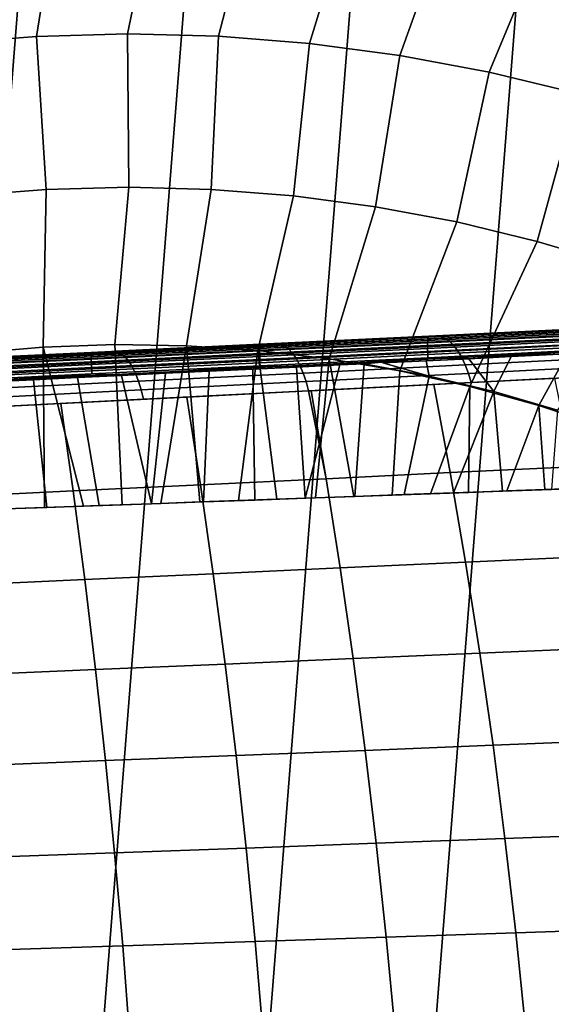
# Model space of a CAD drawing. Header units: metres. Extents: x -167 to 28, y -50 to 27.
# Tile 307 of 331: x -0.93 to 3.61, y 6.46 to 14.86. Entities that reach past the tile are written whole.
import ezdxf

# ---------------------------------------------------------------- set-up
doc = ezdxf.new("R2010")
doc.units = ezdxf.units.M
doc.layers.add('solid_12_065_011_XXX', color=7, linetype='CONTINUOUS')

msp = doc.modelspace()

# ---------------------------------------------------------------- linework, layer by layer
at = {"layer": 'solid_12_065_011_XXX'}
for points in [[(-5.599999, -26.00124, 0.2), (-1.438912, 26.558498, 0.2), (-0.022623, 26.597439, 0.2), (-4.207098, -26.262609, 0.2)], [(-4.207098, -26.262609, 0.2), (-0.022623, 26.597439, 0.2), (1.392003, 26.561003, 0.2), (-2.802653, -26.449375, 0.2)], [(2.802653, 26.449375, 0.2), (-1.392003, -26.561003, 0.2), (-2.802653, -26.449375, 0.2), (1.392003, 26.561003, 0.2)], [(4.207098, 26.262609, 0.2), (0.022623, -26.597439, 0.2), (-1.392003, -26.561003, 0.2), (2.802653, 26.449375, 0.2)], [(5.599999, 26.00124, 0.2), (1.438912, -26.558498, 0.2), (0.022623, -26.597439, 0.2), (4.207098, 26.262609, 0.2)], [(6.976521, 25.666178, 0.2), (2.851502, -26.444155, 0.2), (1.438912, -26.558498, 0.2), (5.599999, 26.00124, 0.2)], [(8.333064, 25.258354, 0.2), (4.255505, -26.254814, 0.2), (2.851502, -26.444155, 0.2), (6.976521, 25.666178, 0.2)], [(-1.557834, 14.655537, 140.70462), (-0.782616, 14.717307, 140.70462), (-0.577873, 15.998435, 139.928345), (-1.413105, 15.946379, 139.928345)], [(-0.782616, 14.717307, 140.70462), (-0.005218, 14.7381, 140.70462), (0.258938, 16.006775, 139.928345), (-0.577873, 15.998435, 139.928345)], [(-0.005218, 14.7381, 140.70462), (0.772195, 14.717857, 140.70462), (1.095042, 15.971373, 139.928345), (0.258938, 16.006775, 139.928345)], [(0.772195, 14.717857, 140.70462), (1.547457, 14.656636, 140.70462), (1.928153, 15.892328, 139.928345), (1.095042, 15.971373, 139.928345)], [(1.547457, 14.656636, 140.70462), (2.31841, 14.554607, 140.70462), (2.755995, 15.769856, 139.928345), (1.928153, 15.892328, 139.928345)], [(2.31841, 14.554607, 140.70462), (3.082909, 14.412053, 140.70462), (3.576306, 15.604291, 139.928345), (2.755995, 15.769856, 139.928345)], [(3.082909, 14.412053, 140.70462), (3.838824, 14.229372, 140.70462), (4.386845, 15.396086, 139.928345), (3.576306, 15.604291, 139.928345)], [(-0.700316, 13.411508, 141.415771), (-0.782616, 14.717307, 140.70462), (-1.557834, 14.655537, 140.70462), (-1.403422, 13.356249, 141.415771)], [(0.004722, 13.429778, 141.415771), (-0.005218, 14.7381, 140.70462), (-0.782616, 14.717307, 140.70462), (-0.700316, 13.411508, 141.415771)], [(0.709747, 13.411012, 141.415771), (0.772195, 14.717857, 140.70462), (-0.005218, 14.7381, 140.70462), (0.004722, 13.429778, 141.415771)], [(1.412814, 13.355258, 141.415771), (1.547457, 14.656636, 140.70462), (0.772195, 14.717857, 140.70462), (0.709747, 13.411012, 141.415771)], [(1.412814, 13.355258, 141.415771), (2.111985, 13.262672, 141.415771), (2.31841, 14.554607, 140.70462), (1.547457, 14.656636, 140.70462)], [(2.111985, 13.262672, 141.415771), (2.805331, 13.13351, 141.415771), (3.082909, 14.412053, 140.70462), (2.31841, 14.554607, 140.70462)], [(2.805331, 13.13351, 141.415771), (3.49094, 12.968126, 141.415771), (3.838824, 14.229372, 140.70462), (3.082909, 14.412053, 140.70462)], [(3.49094, 12.968126, 141.415771), (4.166922, 12.766978, 141.415771), (4.584051, 14.007073, 140.70462), (3.838824, 14.229372, 140.70462)], [(-1.335839, 12.013195, 142.060013), (-0.726009, 12.065414, 142.060013), (-0.700316, 13.411508, 141.415771), (-1.403422, 13.356249, 141.415771)], [(-0.726009, 12.065414, 142.060013), (-0.114319, 12.086697, 142.060013), (0.004722, 13.429778, 141.415771), (-0.700316, 13.411508, 141.415771)], [(-0.114319, 12.086697, 142.060013), (0.497665, 12.076988, 142.060013), (0.709747, 13.411012, 141.415771), (0.004722, 13.429778, 141.415771)], [(0.497665, 12.076988, 142.060013), (1.108373, 12.036313, 142.060013), (1.412814, 13.355258, 141.415771), (0.709747, 13.411012, 141.415771)], [(1.108373, 12.036313, 142.060013), (1.716239, 11.964775, 142.060013), (2.111985, 13.262672, 141.415771), (1.412814, 13.355258, 141.415771)], [(1.716239, 11.964775, 142.060013), (2.319704, 11.862558, 142.060013), (2.805331, 13.13351, 141.415771), (2.111985, 13.262672, 141.415771)], [(2.319704, 11.862558, 142.060013), (2.917222, 11.729924, 142.060013), (3.49094, 12.968126, 141.415771), (2.805331, 13.13351, 141.415771)], [(2.917222, 11.729924, 142.060013), (3.507259, 11.567214, 142.060013), (4.166922, 12.766978, 141.415771), (3.49094, 12.968126, 141.415771)], [(3.507259, 11.567214, 142.060013), (4.088303, 11.374845, 142.060013), (4.831412, 12.53062, 141.415771), (4.166922, 12.766978, 141.415771)], [(3.981396, 12.170876, 142.587814), (2.556228, 12.102195, 142.787262), (2.557385, 12.121707, 142.805725), (3.983506, 12.190434, 142.606155)], [(3.983506, 12.190434, 142.606155), (2.557385, 12.121707, 142.805725), (2.559075, 12.137609, 142.827347), (3.98631, 12.20639, 142.627609)], [(3.98631, 12.20639, 142.627609), (2.559075, 12.137609, 142.827347), (2.561242, 12.149391, 142.851425), (3.989719, 12.218232, 142.65152)], [(3.989719, 12.218232, 142.65152), (2.561242, 12.149391, 142.851425), (2.648195, 12.160739, 142.867462), (3.993623, 12.225578, 142.677094)], [(2.628826, 12.162096, 147.601379), (3.970851, 12.226782, 146.952087), (3.997891, 12.228191, 142.703491), (2.567028, 12.159236, 142.903732)], [(2.648195, 12.160739, 142.867462), (2.567028, 12.159236, 142.903732), (3.997891, 12.228191, 142.703491)], [(4.012335, 12.223191, 147.033569), (3.970851, 12.226782, 146.952087), (2.628826, 12.162096, 147.601379), (2.667413, 12.158298, 147.68486)], [(3.993623, 12.225578, 142.677094), (2.648195, 12.160739, 142.867462), (3.997891, 12.228191, 142.703491)], [(2.705994, 12.143277, 147.767075), (4.053771, 12.208506, 147.113815), (4.012335, 12.223191, 147.033569), (2.667413, 12.158298, 147.68486)], [(2.743956, 12.117256, 147.846786), (4.094511, 12.182942, 147.191666), (4.053771, 12.208506, 147.113815), (2.705994, 12.143277, 147.767075)], [(2.556228, 12.102195, 142.787262), (1.122656, 12.033111, 142.912552), (1.122856, 12.052576, 142.931107), (2.557385, 12.121707, 142.805725)], [(2.555639, 12.0797, 142.772537), (1.122832, 12.010652, 142.897766), (1.122656, 12.033111, 142.912552), (2.556228, 12.102195, 142.787262)], [(2.557385, 12.121707, 142.805725), (1.122856, 12.052576, 142.931107), (1.123424, 12.068425, 142.95282), (2.559075, 12.137609, 142.827347)], [(2.559075, 12.137609, 142.827347), (1.123424, 12.068425, 142.95282), (1.124343, 12.080146, 142.977005), (2.561242, 12.149391, 142.851425)], [(2.561242, 12.149391, 142.851425), (1.124343, 12.080146, 142.977005), (1.295098, 12.095532, 142.991974)], [(2.567028, 12.159236, 142.903732), (1.127174, 12.089849, 143.029587), (1.263188, 12.096273, 148.199081), (1.277346, 12.096955, 148.193192)], [(1.295098, 12.095532, 142.991974), (1.127174, 12.089849, 143.029587), (2.567028, 12.159236, 142.903732)], [(2.567028, 12.159236, 142.903732), (1.277346, 12.096955, 148.193192), (2.628826, 12.162096, 147.601379)], [(2.667413, 12.158298, 147.68486), (2.628826, 12.162096, 147.601379), (1.277346, 12.096955, 148.193192), (1.298801, 12.092271, 148.284409)], [(2.648195, 12.160739, 142.867462), (1.295098, 12.095532, 142.991974), (2.567028, 12.159236, 142.903732)], [(2.561242, 12.149391, 142.851425), (1.295098, 12.095532, 142.991974), (2.648195, 12.160739, 142.867462)], [(1.334428, 12.076922, 148.368423), (2.705994, 12.143277, 147.767075), (2.667413, 12.158298, 147.68486), (1.298801, 12.092271, 148.284409)], [(1.36952, 12.050463, 148.449875), (2.743956, 12.117256, 147.846786), (2.705994, 12.143277, 147.767075), (1.334428, 12.076922, 148.368423)], [(1.403542, 12.013294, 148.527496), (2.780727, 12.080628, 147.922806), (2.743956, 12.117256, 147.846786), (1.36952, 12.050463, 148.449875)], [(3.980048, 12.148344, 142.573196), (2.555639, 12.0797, 142.772537), (2.556228, 12.102195, 142.787262), (3.981396, 12.170876, 142.587814)], [(3.979506, 12.123563, 142.562759), (2.555639, 12.054945, 142.762024), (2.555639, 12.0797, 142.772537), (3.980048, 12.148344, 142.573196)], [(3.979787, 12.09733, 142.556854), (2.556226, 12.028727, 142.756073), (2.555639, 12.054945, 142.762024), (3.979506, 12.123563, 142.562759)], [(2.780727, 12.080628, 147.922806), (4.133946, 12.146882, 147.26593), (4.094511, 12.182942, 147.191666), (2.743956, 12.117256, 147.846786)], [(2.815753, 12.033944, 147.993973), (4.171491, 12.100861, 147.335541), (4.133946, 12.146882, 147.26593), (2.780727, 12.080628, 147.922806)], [(2.848508, 11.977907, 148.059235), (4.206586, 12.045564, 147.399429), (4.171491, 12.100861, 147.335541), (2.815753, 12.033944, 147.993973)], [(-1.762121, 11.950617, 143.056702), (-1.531123, 11.961594, 149.236984), (-0.124124, 12.029407, 148.744492), (-0.317147, 12.020247, 143.080612)], [(-1.421228, 11.964636, 143.042328), (-1.762121, 11.950617, 143.056702), (-0.317147, 12.020247, 143.080612)], [(-0.091576, 12.025199, 148.831512), (-0.124124, 12.029407, 148.744492), (-1.531123, 11.961594, 149.236984), (-1.501744, 11.957181, 149.325562)], [(-1.472285, 11.94121, 149.412781), (-0.058992, 12.009535, 148.917206), (-0.091576, 12.025199, 148.831512), (-1.501744, 11.957181, 149.325562)], [(-0.062452, 12.030113, 143.050308), (-1.421228, 11.964636, 143.042328), (-0.317147, 12.020247, 143.080612)], [(-0.317125, 12.010683, 143.027939), (-1.421228, 11.964636, 143.042328), (-0.062452, 12.030113, 143.050308)], [(-1.044496, 10.684944, 142.627106), (-0.713497, 10.696779, 142.633087), (-0.726009, 12.065414, 142.060013), (-1.335839, 12.013195, 142.060013)], [(-0.051059, 10.720465, 142.633072), (-0.114319, 12.086697, 142.060013), (-0.726009, 12.065414, 142.060013), (-0.38225, 10.708623, 142.635071)], [(-0.713497, 10.696779, 142.633087), (-0.38225, 10.708623, 142.635071), (-0.726009, 12.065414, 142.060013)], [(1.127174, 12.089849, 143.029587), (-0.317147, 12.020247, 143.080612), (-0.124124, 12.029407, 148.744492), (-0.111307, 12.030025, 148.739716)], [(-0.062452, 12.030113, 143.050308), (-0.317147, 12.020247, 143.080612), (1.127174, 12.089849, 143.029587)], [(1.124343, 12.080146, 142.977005), (-0.317125, 12.010683, 143.027939), (-0.062452, 12.030113, 143.050308)], [(1.123424, 12.068425, 142.95282), (-0.31679, 11.999022, 143.003708), (-0.317125, 12.010683, 143.027939), (1.124343, 12.080146, 142.977005)], [(1.122856, 12.052576, 142.931107), (-0.316234, 11.983228, 142.981949), (-0.31679, 11.999022, 143.003708), (1.123424, 12.068425, 142.95282)], [(1.122656, 12.033111, 142.912552), (-0.315472, 11.963808, 142.963364), (-0.316234, 11.983228, 142.981949), (1.122856, 12.052576, 142.931107)], [(1.122832, 12.010652, 142.897766), (-0.314531, 11.941387, 142.948547), (-0.315472, 11.963808, 142.963364), (1.122656, 12.033111, 142.912552)], [(-0.091576, 12.025199, 148.831512), (-0.111307, 12.030025, 148.739716), (-0.124124, 12.029407, 148.744492)], [(-0.051059, 10.720465, 142.633072), (0.27995, 10.7323, 142.627075), (0.497665, 12.076988, 142.060013), (-0.114319, 12.086697, 142.060013)], [(1.127174, 12.089849, 143.029587), (-0.111307, 12.030025, 148.739716), (1.263188, 12.096273, 148.199081)], [(1.298801, 12.092271, 148.284409), (1.263188, 12.096273, 148.199081), (-0.111307, 12.030025, 148.739716), (-0.091576, 12.025199, 148.831512)], [(-0.058992, 12.009535, 148.917206), (1.334428, 12.076922, 148.368423), (1.298801, 12.092271, 148.284409), (-0.091576, 12.025199, 148.831512)], [(1.295098, 12.095532, 142.991974), (-0.062452, 12.030113, 143.050308), (1.127174, 12.089849, 143.029587)], [(1.124343, 12.080146, 142.977005), (-0.062452, 12.030113, 143.050308), (1.295098, 12.095532, 142.991974)], [(-0.026854, 11.982656, 149.000244), (1.36952, 12.050463, 148.449875), (1.334428, 12.076922, 148.368423), (-0.058992, 12.009535, 148.917206)], [(0.004343, 11.944974, 149.079346), (1.403542, 12.013294, 148.527496), (1.36952, 12.050463, 148.449875), (-0.026854, 11.982656, 149.000244)], [(0.27995, 10.7323, 142.627075), (0.610606, 10.744123, 142.617081), (0.497665, 12.076988, 142.060013)], [(0.610606, 10.744123, 142.617081), (0.940712, 10.755926, 142.603149), (1.108373, 12.036313, 142.060013), (0.497665, 12.076988, 142.060013)], [(0.940712, 10.755926, 142.603149), (1.270194, 10.767707, 142.585251), (1.108373, 12.036313, 142.060013)], [(1.598918, 10.779461, 142.563446), (1.716239, 11.964775, 142.060013), (1.108373, 12.036313, 142.060013), (1.270194, 10.767707, 142.585251)], [(2.555639, 12.054945, 142.762024), (1.123376, 11.985924, 142.887207), (1.122832, 12.010652, 142.897766), (2.555639, 12.0797, 142.772537)], [(2.556226, 12.028727, 142.756073), (1.124272, 11.95972, 142.881226), (1.123376, 11.985924, 142.887207), (2.555639, 12.054945, 142.762024)], [(2.557383, 12.001886, 142.754868), (1.125491, 11.932883, 142.88002), (1.124272, 11.95972, 142.881226), (2.556226, 12.028727, 142.756073)], [(1.298801, 12.092271, 148.284409), (1.277346, 12.096955, 148.193192), (1.263188, 12.096273, 148.199081)], [(1.435977, 11.965982, 148.600128), (2.815753, 12.033944, 147.993973), (2.780727, 12.080628, 147.922806), (1.403542, 12.013294, 148.527496)], [(1.466331, 11.909248, 148.666641), (2.848508, 11.977907, 148.059235), (2.815753, 12.033944, 147.993973), (1.435977, 11.965982, 148.600128)], [(3.980881, 12.070487, 142.555664), (2.557383, 12.001886, 142.754868), (2.556226, 12.028727, 142.756073), (3.979787, 12.09733, 142.556854)], [(3.982755, 12.043899, 142.559219), (2.559072, 11.975288, 142.758453), (2.557383, 12.001886, 142.754868), (3.980881, 12.070487, 142.555664)], [(3.982755, 12.043899, 142.559219), (2.908075, 11.966742, 142.724991), (2.559072, 11.975288, 142.758453)], [(2.878496, 11.913361, 148.117599), (4.238709, 11.981814, 147.456665), (4.206586, 12.045564, 147.399429), (2.848508, 11.977907, 148.059235)], [(3.982755, 12.043899, 142.559219), (3.270529, 11.984253, 142.676727), (2.908075, 11.966742, 142.724991)], [(3.985317, 12.01867, 142.567307), (3.665114, 11.527684, 142.821625), (3.121704, 11.685883, 142.821915), (3.270529, 11.984253, 142.676727)], [(3.982755, 12.043899, 142.559219), (3.985317, 12.01867, 142.567307), (3.270529, 11.984253, 142.676727)], [(-0.317125, 12.010683, 143.027939), (-1.759293, 11.941188, 143.004074), (-1.421228, 11.964636, 143.042328)], [(-0.31679, 11.999022, 143.003708), (-1.757705, 11.929587, 142.979858), (-1.759293, 11.941188, 143.004074), (-0.317125, 12.010683, 143.027939)], [(-0.316234, 11.983228, 142.981949), (-1.756022, 11.913848, 142.95813), (-1.757705, 11.929587, 142.979858), (-0.31679, 11.999022, 143.003708)], [(-0.315472, 11.963808, 142.963364), (-1.7543, 11.894474, 142.939545), (-1.756022, 11.913848, 142.95813), (-0.316234, 11.983228, 142.981949)], [(-0.314531, 11.941387, 142.948547), (-1.752592, 11.87209, 142.924744), (-1.7543, 11.894474, 142.939545), (-0.315472, 11.963808, 142.963364)], [(-0.31344, 11.916685, 142.937973), (-1.750954, 11.847414, 142.914185), (-1.752592, 11.87209, 142.924744), (-0.314531, 11.941387, 142.948547)], [(-1.443179, 11.913929, 149.497269), (-0.026854, 11.982656, 149.000244), (-0.058992, 12.009535, 148.917206), (-1.472285, 11.94121, 149.412781)], [(-1.414876, 11.875763, 149.577713), (0.004343, 11.944974, 149.079346), (-0.026854, 11.982656, 149.000244), (-1.443179, 11.913929, 149.497269)], [(-1.387817, 11.827303, 149.652863), (0.03412, 11.89707, 149.153305), (0.004343, 11.944974, 149.079346), (-1.414876, 11.875763, 149.577713)], [(1.123376, 11.985924, 142.887207), (-0.31344, 11.916685, 142.937973), (-0.314531, 11.941387, 142.948547), (1.122832, 12.010652, 142.897766)], [(1.124272, 11.95972, 142.881226), (-0.312234, 11.890496, 142.931976), (-0.31344, 11.916685, 142.937973), (1.123376, 11.985924, 142.887207)], [(1.125491, 11.932883, 142.88002), (-0.310952, 11.863663, 142.930771), (-0.312234, 11.890496, 142.931976), (1.124272, 11.95972, 142.881226)], [(1.126994, 11.906277, 142.883621), (-0.309636, 11.837047, 142.934372), (-0.310952, 11.863663, 142.930771), (1.125491, 11.932883, 142.88002)], [(0.03412, 11.89707, 149.153305), (1.435977, 11.965982, 148.600128), (1.403542, 12.013294, 148.527496), (0.004343, 11.944974, 149.079346)], [(0.062019, 11.839681, 149.220978), (1.466331, 11.909248, 148.666641), (1.435977, 11.965982, 148.600128), (0.03412, 11.89707, 149.153305)], [(2.559072, 11.975288, 142.758453), (1.126994, 11.906277, 142.883621), (1.125491, 11.932883, 142.88002), (2.557383, 12.001886, 142.754868)], [(2.559072, 11.975288, 142.758453), (1.436312, 11.895841, 142.871216), (1.126994, 11.906277, 142.883621)], [(2.559072, 11.975288, 142.758453), (1.806687, 11.913672, 142.841873), (1.436312, 11.895841, 142.871216)], [(1.494141, 11.843955, 148.726044), (2.878496, 11.913361, 148.117599), (2.848508, 11.977907, 148.059235), (1.466331, 11.909248, 148.666641)], [(1.598918, 10.779461, 142.563446), (1.926906, 10.791188, 142.53772), (1.716239, 11.964775, 142.060013)], [(2.254164, 10.80289, 142.508118), (2.319704, 11.862558, 142.060013), (1.716239, 11.964775, 142.060013), (1.926906, 10.791188, 142.53772)], [(2.559072, 11.975288, 142.758453), (2.016226, 11.923792, 142.823044), (1.806687, 11.913672, 142.841873)], [(2.559072, 11.975288, 142.758453), (2.175863, 11.931485, 142.807632), (2.571486, 11.81848, 142.822205), (2.016226, 11.923792, 142.823044)], [(2.559072, 11.975288, 142.758453), (2.543063, 11.949175, 142.768646), (2.175863, 11.931485, 142.807632)], [(2.175863, 11.931485, 142.807632), (2.543063, 11.949175, 142.768646), (2.571486, 11.81848, 142.822205)], [(2.559072, 11.975288, 142.758453), (2.908075, 11.966742, 142.724991), (2.543063, 11.949175, 142.768646)], [(2.543063, 11.949175, 142.768646), (2.908075, 11.966742, 142.724991), (3.121704, 11.685883, 142.821915), (2.571486, 11.81848, 142.822205)], [(2.905268, 11.841279, 148.168182), (4.267383, 11.910562, 147.506393), (4.238709, 11.981814, 147.456665), (2.878496, 11.913361, 148.117599)], [(2.908075, 11.966742, 142.724991), (3.270529, 11.984253, 142.676727), (3.121704, 11.685883, 142.821915)], [(-0.312234, 11.890496, 142.931976), (-1.749438, 11.82124, 142.908203), (-1.750954, 11.847414, 142.914185), (-0.31344, 11.916685, 142.937973)], [(-0.310952, 11.863663, 142.930771), (-1.748094, 11.794411, 142.906982), (-1.749438, 11.82124, 142.908203), (-0.312234, 11.890496, 142.931976)], [(-0.309636, 11.837047, 142.934372), (-1.746964, 11.767785, 142.910583), (-1.748094, 11.794411, 142.906982), (-0.310952, 11.863663, 142.930771)], [(-1.362422, 11.769301, 149.721573), (0.062019, 11.839681, 149.220978), (0.03412, 11.89707, 149.153305), (-1.387817, 11.827303, 149.652863)], [(1.126994, 11.906277, 142.883621), (-0.057036, 11.823865, 142.939072), (-0.309636, 11.837047, 142.934372)], [(1.126994, 11.906277, 142.883621), (0.31796, 11.84195, 142.929611), (-0.057036, 11.823865, 142.939072)], [(0.08761, 11.773688, 149.281311), (1.494141, 11.843955, 148.726044), (1.466331, 11.909248, 148.666641), (0.062019, 11.839681, 149.220978)], [(0.31796, 11.84195, 142.929611), (0.691799, 11.85995, 142.915131), (0.643637, 10.74529, 143.366379), (0.200508, 10.729445, 143.379044)], [(1.126994, 11.906277, 142.883621), (0.691799, 11.85995, 142.915131), (0.31796, 11.84195, 142.929611)], [(0.691799, 11.85995, 142.915131), (1.064648, 11.877923, 142.895645), (1.080171, 10.760899, 143.347092), (0.643637, 10.74529, 143.366379)], [(1.126994, 11.906277, 142.883621), (1.064648, 11.877923, 142.895645), (0.691799, 11.85995, 142.915131)], [(1.126994, 11.906277, 142.883621), (1.436312, 11.895841, 142.871216), (1.064648, 11.877923, 142.895645)], [(1.064648, 11.877923, 142.895645), (1.436312, 11.895841, 142.871216), (1.510439, 10.776283, 143.321442), (1.080171, 10.760899, 143.347092)], [(1.436312, 11.895841, 142.871216), (1.806687, 11.913672, 142.841873), (1.510439, 10.776283, 143.321442)], [(1.518984, 11.771098, 148.77742), (2.905268, 11.841279, 148.168182), (2.878496, 11.913361, 148.117599), (1.494141, 11.843955, 148.726044)], [(1.806687, 11.913672, 142.841873), (2.016226, 11.923792, 142.823044), (1.935737, 10.791491, 143.289597), (1.510439, 10.776283, 143.321442)], [(2.016226, 11.923792, 142.823044), (2.571486, 11.81848, 142.822205), (2.357613, 10.806575, 143.251587), (1.935737, 10.791491, 143.289597)], [(2.254164, 10.80289, 142.508118), (2.58075, 10.814568, 142.474625), (2.917222, 11.729924, 142.060013), (2.319704, 11.862558, 142.060013)], [(4.267383, 11.910562, 147.506393), (2.905268, 11.841279, 148.168182), (2.928434, 11.762745, 148.210236), (4.292192, 11.83287, 147.547882)], [(-0.309636, 11.837047, 142.934372), (-1.557727, 11.751558, 142.926147), (-1.746964, 11.767785, 142.910583)], [(-0.309636, 11.837047, 142.934372), (-1.183305, 11.769602, 142.936966), (-1.557727, 11.751558, 142.926147)], [(-1.339083, 11.702659, 149.782761), (0.08761, 11.773688, 149.281311), (0.062019, 11.839681, 149.220978), (-1.362422, 11.769301, 149.721573)], [(-1.318165, 11.628408, 149.835464), (0.110501, 11.700109, 149.333389), (0.08761, 11.773688, 149.281311), (-1.339083, 11.702659, 149.782761)], [(-0.309636, 11.837047, 142.934372), (-0.807962, 11.787683, 142.942764), (-1.183305, 11.769602, 142.936966)], [(-1.183305, 11.769602, 142.936966), (-0.807962, 11.787683, 142.942764), (-0.695776, 10.697399, 143.383331), (-1.144452, 10.681356, 143.374786)], [(-0.309636, 11.837047, 142.934372), (-0.432492, 11.805786, 142.943451), (-0.807962, 11.787683, 142.942764)], [(-0.807962, 11.787683, 142.942764), (-0.432492, 11.805786, 142.943451), (-0.246719, 10.713454, 143.384735), (-0.695776, 10.697399, 143.383331)], [(-0.309636, 11.837047, 142.934372), (-0.057036, 11.823865, 142.939072), (-0.432492, 11.805786, 142.943451)], [(-0.432492, 11.805786, 142.943451), (-0.057036, 11.823865, 142.939072), (0.200508, 10.729445, 143.379044), (-0.246719, 10.713454, 143.384735)], [(-0.057036, 11.823865, 142.939072), (0.31796, 11.84195, 142.929611), (0.200508, 10.729445, 143.379044)], [(0.110501, 11.700109, 149.333389), (1.518984, 11.771098, 148.77742), (1.494141, 11.843955, 148.726044), (0.08761, 11.773688, 149.281311)], [(1.518984, 11.771098, 148.77742), (0.110501, 11.700109, 149.333389), (0.13035, 11.62007, 149.376419), (1.540508, 11.691781, 148.819977)], [(2.905268, 11.841279, 148.168182), (1.518984, 11.771098, 148.77742), (1.540508, 11.691781, 148.819977), (2.928434, 11.762745, 148.210236)], [(2.571486, 11.81848, 142.822205), (3.121704, 11.685883, 142.821915), (2.777507, 10.821589, 143.207413), (2.357613, 10.806575, 143.251587)], [(3.643284, 11.79945, 147.871078), (2.609879, 11.746422, 148.355789), (2.750318, 10.99424, 148.707932), (3.795779, 11.045388, 148.225266)], [(3.643284, 11.79945, 147.871078), (2.928434, 11.762745, 148.210236), (2.609879, 11.746422, 148.355789)], [(4.292192, 11.83287, 147.547882), (2.928434, 11.762745, 148.210236), (3.643284, 11.79945, 147.871078)], [(0.110501, 11.700109, 149.333389), (-1.318165, 11.628408, 149.835464), (-1.299972, 11.547707, 149.878891), (0.13035, 11.62007, 149.376419)], [(1.540508, 11.691781, 148.819977), (0.13035, 11.62007, 149.376419), (0.499882, 11.638826, 149.236572)], [(1.540508, 11.691781, 148.819977), (0.499882, 11.638826, 149.236572), (0.617114, 10.890729, 149.584137), (1.69046, 10.942731, 149.160995)], [(2.928434, 11.762745, 148.210236), (1.540508, 11.691781, 148.819977), (2.609879, 11.746422, 148.355789)], [(2.609879, 11.746422, 148.355789), (1.540508, 11.691781, 148.819977), (1.561725, 11.692863, 148.811127)], [(1.69046, 10.942731, 149.160995), (1.561725, 11.692863, 148.811127), (1.540508, 11.691781, 148.819977)], [(2.609879, 11.746422, 148.355789), (1.561725, 11.692863, 148.811127), (1.69046, 10.942731, 149.160995), (2.750318, 10.99424, 148.707932)], [(2.58075, 10.814568, 142.474625), (2.906842, 10.826228, 142.437225), (2.917222, 11.729924, 142.060013)], [(3.121704, 11.685883, 142.821915), (3.196917, 10.836586, 143.156921), (2.777507, 10.821589, 143.207413)], [(2.906842, 10.826228, 142.437225), (3.232569, 10.837875, 142.395935), (3.507259, 11.567214, 142.060013), (2.917222, 11.729924, 142.060013)], [(3.121704, 11.685883, 142.821915), (3.665114, 11.527684, 142.821625), (3.615902, 10.851568, 143.100113), (3.196917, 10.836586, 143.156921)], [(0.13035, 11.62007, 149.376419), (-1.299972, 11.547707, 149.878891), (-0.5749, 11.584346, 149.63179)], [(0.499882, 11.638826, 149.236572), (-0.5749, 11.584346, 149.63179), (-0.468856, 10.838453, 149.976868), (0.617114, 10.890729, 149.584137)], [(0.499882, 11.638826, 149.236572), (0.13035, 11.62007, 149.376419), (-0.5749, 11.584346, 149.63179)], [(-0.5749, 11.584346, 149.63179), (-1.661736, 11.529461, 149.996429), (-1.566539, 10.78593, 150.338852), (-0.468856, 10.838453, 149.976868)], [(-0.5749, 11.584346, 149.63179), (-1.299972, 11.547707, 149.878891), (-1.661736, 11.529461, 149.996429)], [(3.232569, 10.837875, 142.395935), (3.558244, 10.849521, 142.350677), (3.507259, 11.567214, 142.060013)], [(4.2105, 10.872844, 142.248032), (4.088303, 11.374845, 142.060013), (3.507259, 11.567214, 142.060013), (3.558244, 10.849521, 142.350677)], [(3.795779, 11.045388, 148.225266), (2.750318, 10.99424, 148.707932), (2.881483, 10.229889, 149.036636), (3.938218, 10.278816, 148.555939)], [(1.69046, 10.942731, 149.160995), (0.617114, 10.890729, 149.584137), (0.72659, 10.131147, 149.908463), (1.81064, 10.180708, 149.487595)], [(2.750318, 10.99424, 148.707932), (1.69046, 10.942731, 149.160995), (1.81064, 10.180708, 149.487595), (2.881483, 10.229889, 149.036636)], [(0.617114, 10.890729, 149.584137), (-0.468856, 10.838453, 149.976868), (-0.369805, 10.081411, 150.298798), (0.72659, 10.131147, 149.908463)], [(3.196917, 10.836586, 143.156921), (3.615902, 10.851568, 143.100113), (3.558244, 10.849521, 142.350677), (3.232569, 10.837875, 142.395935)], [(3.615902, 10.851568, 143.100113), (4.034153, 10.866524, 143.036987), (4.2105, 10.872844, 142.248032), (3.558244, 10.849521, 142.350677)], [(-0.468856, 10.838453, 149.976868), (-1.566539, 10.78593, 150.338852), (-1.477644, 10.031522, 150.658249), (-0.369805, 10.081411, 150.298798)], [(1.080171, 10.760899, 143.347092), (0.940712, 10.755926, 142.603149), (0.610606, 10.744123, 142.617081), (0.643637, 10.74529, 143.366379)], [(1.510439, 10.776283, 143.321442), (1.270194, 10.767707, 142.585251), (0.940712, 10.755926, 142.603149), (1.080171, 10.760899, 143.347092)], [(1.510439, 10.776283, 143.321442), (1.598918, 10.779461, 142.563446), (1.270194, 10.767707, 142.585251)], [(1.510439, 10.776283, 143.321442), (1.935737, 10.791491, 143.289597), (1.926906, 10.791188, 142.53772), (1.598918, 10.779461, 142.563446)], [(2.357613, 10.806575, 143.251587), (2.254164, 10.80289, 142.508118), (1.926906, 10.791188, 142.53772), (1.935737, 10.791491, 143.289597)], [(2.777507, 10.821589, 143.207413), (2.58075, 10.814568, 142.474625), (2.254164, 10.80289, 142.508118), (2.357613, 10.806575, 143.251587)], [(2.777507, 10.821589, 143.207413), (2.906842, 10.826228, 142.437225), (2.58075, 10.814568, 142.474625)], [(2.777507, 10.821589, 143.207413), (3.196917, 10.836586, 143.156921), (3.232569, 10.837875, 142.395935), (2.906842, 10.826228, 142.437225)], [(-1.144452, 10.681356, 143.374786), (-0.695776, 10.697399, 143.383331), (-0.713497, 10.696779, 142.633087), (-1.044496, 10.684944, 142.627106)], [(-0.246719, 10.713454, 143.384735), (-0.38225, 10.708623, 142.635071), (-0.713497, 10.696779, 142.633087), (-0.695776, 10.697399, 143.383331)], [(-0.246719, 10.713454, 143.384735), (-0.051059, 10.720465, 142.633072), (-0.38225, 10.708623, 142.635071)], [(-0.246719, 10.713454, 143.384735), (0.200508, 10.729445, 143.379044), (0.27995, 10.7323, 142.627075), (-0.051059, 10.720465, 142.633072)], [(0.200508, 10.729445, 143.379044), (0.643637, 10.74529, 143.366379), (0.610606, 10.744123, 142.617081), (0.27995, 10.7323, 142.627075)], [(3.938218, 10.278816, 148.555939), (2.881483, 10.229889, 149.036636), (3.003173, 9.454124, 149.341568), (4.07039, 9.50048, 148.862732)], [(1.81064, 10.180708, 149.487595), (0.72659, 10.131147, 149.908463), (0.828124, 9.360803, 150.209229), (1.92212, 9.407605, 149.790512)], [(2.881483, 10.229889, 149.036636), (1.81064, 10.180708, 149.487595), (1.92212, 9.407605, 149.790512), (3.003173, 9.454124, 149.341568)], [(0.72659, 10.131147, 149.908463), (-0.369805, 10.081411, 150.298798), (-0.277957, 9.313905, 150.59729), (0.828124, 9.360803, 150.209229)], [(-0.369805, 10.081411, 150.298798), (-1.477644, 10.031522, 150.658249), (-1.395229, 9.266929, 150.954361), (-0.277957, 9.313905, 150.59729)], [(4.07039, 9.50048, 148.862732), (3.003173, 9.454124, 149.341568), (3.115249, 8.66781, 149.622391), (4.19214, 8.711266, 149.145309)], [(3.003173, 9.454124, 149.341568), (1.92212, 9.407605, 149.790512), (2.024778, 8.624265, 150.069443), (3.115249, 8.66781, 149.622391)], [(0.828124, 9.360803, 150.209229), (-0.277957, 9.313905, 150.59729), (-0.193407, 8.536734, 150.872055), (0.921607, 8.580515, 150.48613)], [(1.92212, 9.407605, 149.790512), (0.828124, 9.360803, 150.209229), (0.921607, 8.580515, 150.48613), (2.024778, 8.624265, 150.069443)], [(-0.277957, 9.313905, 150.59729), (-1.395229, 9.266929, 150.954361), (-1.319375, 8.492934, 151.226883), (-0.193407, 8.536734, 150.872055)], [(3.115249, 8.66781, 149.622391), (2.024778, 8.624265, 150.069443), (2.118494, 7.831534, 150.324051), (3.217579, 7.87182, 149.878769)], [(4.19214, 8.711266, 149.145309), (3.115249, 8.66781, 149.622391), (3.217579, 7.87182, 149.878769), (4.303317, 7.912071, 149.403336)], [(0.921607, 8.580515, 150.48613), (-0.193407, 8.536734, 150.872055), (-0.116245, 7.7507, 151.122803), (1.006934, 7.791109, 150.738861)], [(2.024778, 8.624265, 150.069443), (0.921607, 8.580515, 150.48613), (1.006934, 7.791109, 150.738861), (2.118494, 7.831534, 150.324051)], [(-0.193407, 8.536734, 150.872055), (-1.319375, 8.492934, 151.226883), (-1.250161, 7.710321, 151.475555), (-0.116245, 7.7507, 151.122803)], [(4.303317, 7.912071, 149.403336), (3.217579, 7.87182, 149.878769), (3.310028, 7.067023, 150.110367), (4.403773, 7.103794, 149.636459)], [(2.118494, 7.831534, 150.324051), (1.006934, 7.791109, 150.738861), (1.084001, 6.993408, 150.967102), (2.203149, 7.03026, 150.554031)], [(3.217579, 7.87182, 149.878769), (2.118494, 7.831534, 150.324051), (2.203149, 7.03026, 150.554031), (3.310028, 7.067023, 150.110367)], [(-0.116245, 7.7507, 151.122803), (-1.250161, 7.710321, 151.475555), (-1.187665, 6.919874, 151.700073), (-0.046562, 6.95661, 151.349228)], [(1.006934, 7.791109, 150.738861), (-0.116245, 7.7507, 151.122803), (-0.046562, 6.95661, 151.349228), (1.084001, 6.993408, 150.967102)], [(3.310028, 7.067023, 150.110367), (2.203149, 7.03026, 150.554031), (2.278645, 6.221311, 150.759125), (3.392484, 6.254313, 150.316925)], [(4.403773, 7.103794, 149.636459), (3.310028, 7.067023, 150.110367), (3.392484, 6.254313, 150.316925), (4.49338, 6.287354, 149.844391)], [(1.084001, 6.993408, 150.967102), (-0.046562, 6.95661, 151.349228), (0.015567, 6.155287, 151.551102), (1.152722, 6.188261, 151.170624)], [(2.203149, 7.03026, 150.554031), (1.084001, 6.993408, 150.967102), (1.152722, 6.188261, 151.170624), (2.278645, 6.221311, 150.759125)], [(-0.046562, 6.95661, 151.349228), (-1.187665, 6.919874, 151.700073), (-1.131949, 6.122397, 151.900238), (0.015567, 6.155287, 151.551102)]]:
    msp.add_3dface(points, dxfattribs=at)

doc.saveas('drawing.dxf')
